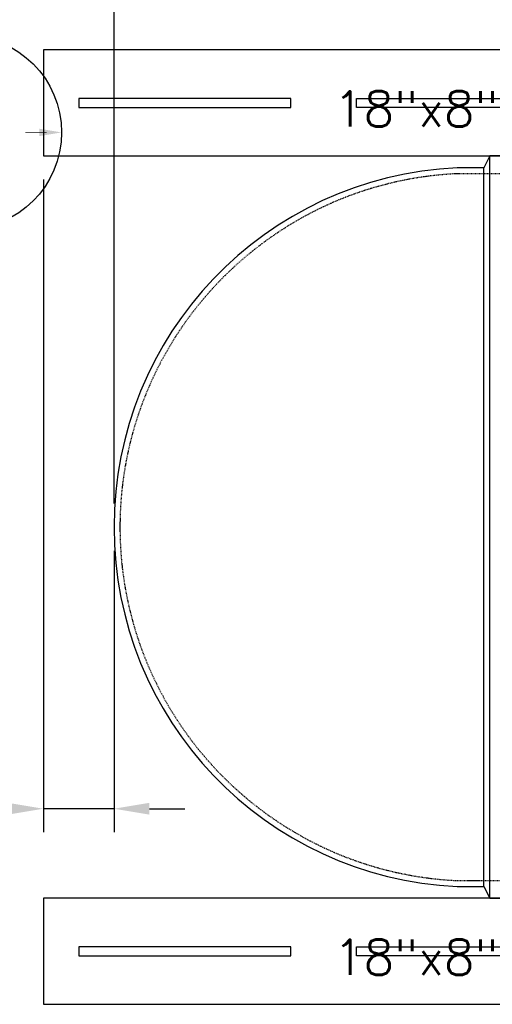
# Model space of a CAD drawing. Extents: x -169 to 6736, y -208 to 3022.
# Tile 432 of 656: x 1410 to 1490, y 1398 to 1565. Entities that reach past the tile are written whole.
import ezdxf
from ezdxf.enums import TextEntityAlignment as Align

# ---------------------------------------------------------------- set-up
doc = ezdxf.new("R2010")
doc.units = 0
doc.header["$MEASUREMENT"] = 0
doc.header["$PDSIZE"] = 1
doc.linetypes.add('HIDDEN3', pattern=[0.1875, 0.125, -0.0625])
doc.layers.get('DEFPOINTS').update_dxf_attribs({"linetype": 'CONTINUOUS'})
for name, color, linetype in [('DIM', 3, 'CONTINUOUS'), ('TANK-ANCHOR', 4, 'CONTINUOUS'), ('TANK-SLOPE', 3, 'CONTINUOUS'), ('TANK-UST', 5, 'CONTINUOUS'), ('TANK-UST-RIB', 7, 'CONTINUOUS'), ('TEXT', 3, 'CONTINUOUS')]:
    doc.layers.add(name, color=color, linetype=linetype)
doc.styles.add('SIMPLEX', font='simplex')
doc.dimstyles.new('DIM64', dxfattribs={"dimscale": 64, "dimtxt": 0.09375, "dimasz": 0.09375, "dimexe": 0.0625, "dimexo": 0.0625, "dimgap": 0.046875, "dimtad": 1, "dimdec": 4, "dimzin": 3, "dimdsep": 46, "dimlunit": 4, "dimtxsty": 'SIMPLEX', "dimcen": 0, "dimclrd": 256, "dimclre": 256, "dimclrt": 256, "dimadec": 0, "dimazin": 0, "dimtfac": 1, "dimtdec": 4, "dimtmove": 0, "dimatfit": 3, "dimfxl": 1, "dimfrac": 2, "dimtolj": 1, "dimtzin": 0, "dimarcsym": 0})

# ---------------------------------------------------------------- blocks, each defined once
blk = doc.blocks.new('*D30')
at = {"layer": 'DEFPOINTS', "color": 0, "transparency": 16777216}
for p in [(1368.27, 1608.02), (1368.27, 1578.02), (1425.62, 1479.02)]:
    blk.add_point(p, dxfattribs=at)
at = {"layer": 'DIM', "lineweight": -2, "transparency": 16777216}
for p, q in [((1368.27, 1582.02), (1368.27, 1612.02)), ((1425.62, 1483.02), (1425.62, 1612.02)), ((1419.62, 1608.02), (1374.27, 1608.02))]:
    blk.add_line(p, q, dxfattribs=at)
at = {"layer": 'DIM', "transparency": 16777216}
for points in [[(1374.27, 1609.02), (1374.27, 1607.02), (1368.27, 1608.02)], [(1419.62, 1609.02), (1419.62, 1607.02), (1425.62, 1608.02)]]:
    blk.add_solid(points, dxfattribs=at)
at = {"layer": 'DIM', "transparency": 16777216, "insert": (1396.94, 1615.59), "char_height": 6, "attachment_point": 5, "style": 'SIMPLEX'}
blk.add_mtext('\\A1;4\'-9 3/8"', dxfattribs=at)
blk = doc.blocks.new('*D83')
at = {"layer": 'DEFPOINTS', "color": 0, "transparency": 16777216}
for p in [(1413.62, 1542.02), (1425.62, 1479.02), (1425.62, 1431.22)]:
    blk.add_point(p, dxfattribs=at)
at = {"layer": 'DIM', "lineweight": -2, "transparency": 16777216}
for p, q in [((1413.62, 1538.02), (1413.62, 1427.22)), ((1425.62, 1475.02), (1425.62, 1427.22)), ((1407.62, 1431.22), (1373.05, 1431.22)), ((1425.62, 1431.22), (1413.62, 1431.22)), ((1431.62, 1431.22), (1437.62, 1431.22))]:
    blk.add_line(p, q, dxfattribs=at)
at = {"layer": 'DIM', "transparency": 16777216}
for points in [[(1407.62, 1432.22), (1407.62, 1430.22), (1413.62, 1431.22)], [(1431.62, 1432.22), (1431.62, 1430.22), (1425.62, 1431.22)]]:
    blk.add_solid(points, dxfattribs=at)
at = {"layer": 'DIM', "transparency": 16777216, "insert": (1387.34, 1437.8), "char_height": 6, "attachment_point": 5, "style": 'SIMPLEX'}
blk.add_mtext('\\A1;1\'-0"', dxfattribs=at)

msp = doc.modelspace()

# ---------------------------------------------------------------- linework, layer by layer
at = {"layer": 'TANK-ANCHOR'}
for points in [[(1600.87181, 1560.01839), (1413.62181, 1560.01839), (1413.62181, 1542.01839), (1600.87181, 1542.01839)], [(1600.87181, 1416.01839), (1413.62181, 1416.01839), (1413.62181, 1398.01839), (1600.87181, 1398.01839)]]:
    msp.add_lwpolyline(points, close=True, dxfattribs=at)
at = {"layer": 'TANK-ANCHOR', "color": 7}
for points in [[(1455.62181, 1550.26839), (1455.62181, 1551.76839), (1419.62181, 1551.76839), (1419.62181, 1550.26839)], [(1466.75648, 1550.26839), (1466.75648, 1551.76839), (1502.75648, 1551.76839), (1502.75648, 1550.26839)], [(1455.62181, 1406.26839), (1455.62181, 1407.76839), (1419.62181, 1407.76839), (1419.62181, 1406.26839)], [(1466.75648, 1406.26839), (1466.75648, 1407.76839), (1502.75648, 1407.76839), (1502.75648, 1406.26839)]]:
    msp.add_lwpolyline(points, close=True, dxfattribs=at)
at = {"layer": 'TANK-SLOPE', "const_width": 0.125}
msp.add_lwpolyline([(1414.20347, 1546.01839), (1410.56268, 1546.01839)], dxfattribs=at)
at = {"layer": 'TANK-SLOPE'}
msp.add_circle((1400.26597, 1546.01839), 16.4375, dxfattribs=at)
msp.add_solid([(1412.95347, 1546.64339), (1416.70347, 1546.01839), (1412.95347, 1545.39339)], dxfattribs=at)
at = {"layer": 'TANK-UST'}
msp.add_lwpolyline([(1494.35864, 1542.01839), (1489.35864, 1542.01839), (1488.35864, 1540.01839), (1483.84197, 1540.01839, 0.954644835), (1483.84197, 1418.01839), (1488.35864, 1418.01839), (1489.35864, 1416.01839), (1494.35864, 1416.01839)], format="xyb", dxfattribs=at)
at = {"layer": 'TANK-UST', "color": 2, "linetype": 'HIDDEN3'}
msp.add_lwpolyline([(1488.35864, 1539.01839), (1483.86544, 1539.01839, 0.954280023), (1483.86544, 1419.01839), (1488.35864, 1419.01839), (1713.35864, 1419.01839), (1717.87135, 1419.01839, 0.95395472), (1717.87135, 1539.01839), (1713.35864, 1539.01839)], format="xyb", close=True, dxfattribs=at)
at = {"layer": 'TANK-UST-RIB'}
for p, q in [((1489.35864, 1416.01839), (1489.35864, 1542.01839)), ((1488.35864, 1418.01839), (1488.35864, 1540.01839))]:
    msp.add_line(p, q, dxfattribs=at)

# ---------------------------------------------------------------- texts
at = {"layer": 'TEXT', "style": 'SIMPLEX'}
for p in [(1513.87181, 1550.01839), (1513.87181, 1406.01839)]:
    msp.add_text('18"x8"x15\'-7" DEADMAN', height=6, dxfattribs=at).set_placement(p, align=Align.MIDDLE)

# ---------------------------------------------------------------- dimensions: what is measured, and where the dimension line sits
at = {"layer": 'DIM'}
dim = msp.add_linear_dim(base=(1368.26597, 1608.01839), p1=(1425.62181, 1479.01839), p2=(1368.26597, 1578.01839), angle=180, dimstyle='DIM64', dxfattribs=at)
dim.commit()
dim.dimension.update_dxf_attribs({"geometry": '*D30', "text_midpoint": (1396.94389, 1615.58982)})
dim = msp.add_linear_dim(base=(1425.62181, 1431.22364), p1=(1413.62181, 1542.01839), p2=(1425.62181, 1479.01839), angle=0, dimstyle='DIM64', dxfattribs=at)
dim.commit()
dim.dimension.update_dxf_attribs({"geometry": '*D83', "text_midpoint": (1387.3361, 1431.22364), "dimtype": 160})

doc.saveas('drawing.dxf')
